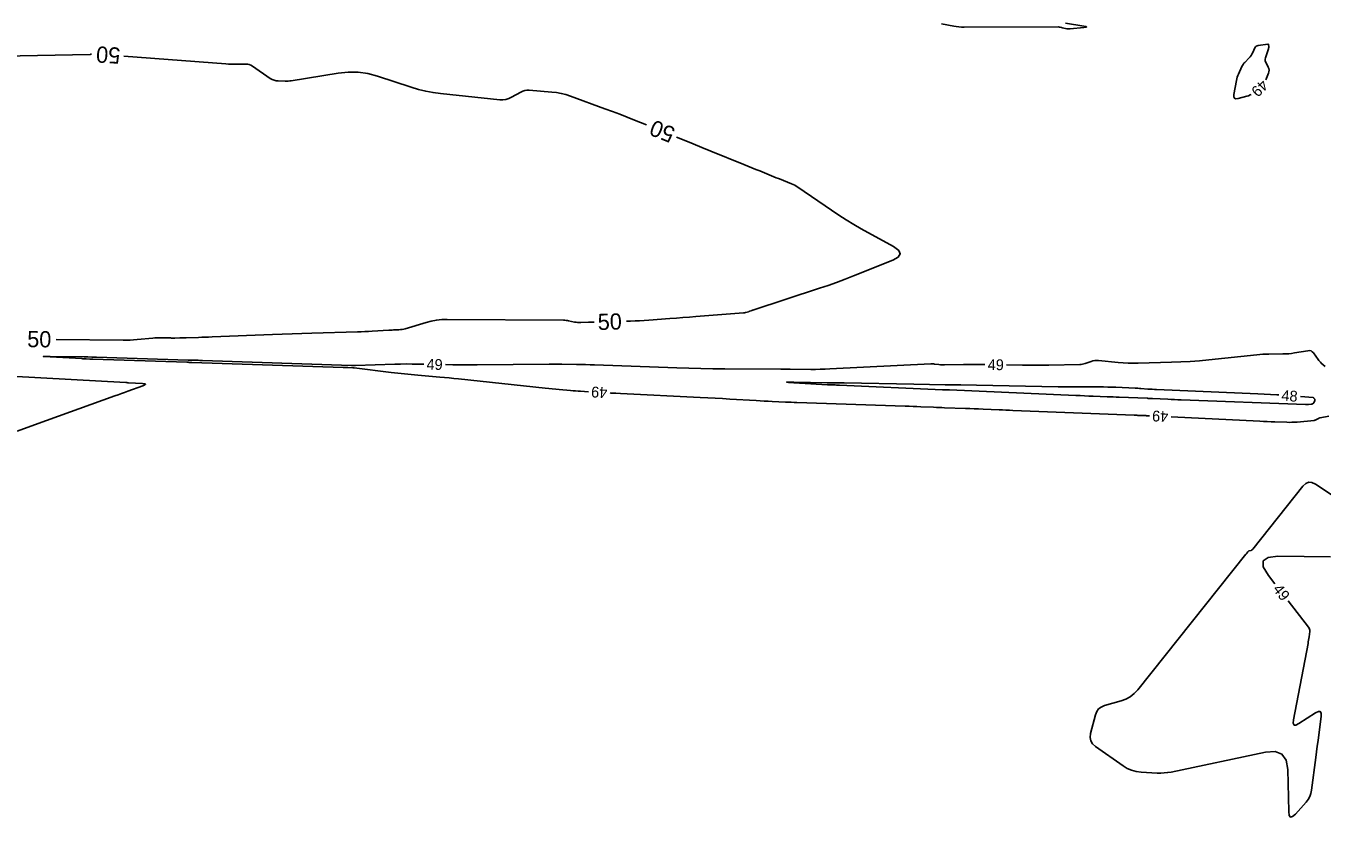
# Model space of a CAD drawing. Extents: x 2384780 to 2405861, y 547869 to 573706.
# Drawn here: x 2392955.3 to 2393195.4, y 552466 to 552612.6 of the extents above; entities that cross this region are included whole.
import ezdxf

# ---------------------------------------------------------------- set-up
doc = ezdxf.new("R2010")
doc.units = 0
doc.layers.add('Old_Level_60', color=7, linetype='Continuous')
doc.layers.add('Old_Level_61', color=7, linetype='Continuous')

msp = doc.modelspace()

# ---------------------------------------------------------------- linework, layer by layer
at = {"layer": 'Old_Level_60'}
for points in [[(2393124.874, 552612.983), (2393127.1235, 552612.5505), (2393127.6065, 552612.4695), (2393128.092, 552612.41175), (2393128.5795, 552612.3775), (2393129.06925, 552612.36675), (2393146.53275, 552612.395), (2393146.60875, 552612.39275), (2393146.68425, 552612.38575), (2393146.759, 552612.37375), (2393146.83325, 552612.35725), (2393147.0745, 552612.29475), (2393147.12625, 552612.28175), (2393147.178, 552612.269), (2393147.23, 552612.25675), (2393147.28225, 552612.245), (2393148.049, 552612.0745), (2393148.21375, 552612.04475), (2393148.37925, 552612.02825), (2393148.54575, 552612.0255), (2393148.71275, 552612.036), (2393151.20425, 552612.294), (2393151.605, 552612.35225), (2393151.7395, 552612.41675), (2393151.608, 552612.48725), (2393151.21025, 552612.564), (2393147.816, 552613.074)], [(2393182.92675, 552608.52975), (2393182.5055, 552607.6355), (2393182.3665, 552607.3685), (2393182.2075, 552607.1155), (2393182.028, 552606.8765), (2393181.8285, 552606.65125), (2393181.051, 552605.84125), (2393180.8925, 552605.662), (2393180.75075, 552605.4715), (2393180.6255, 552605.26975), (2393180.51675, 552605.05675), (2393179.884, 552603.68025), (2393179.75775, 552603.38225), (2393179.65075, 552603.07825), (2393179.563, 552602.768), (2393179.494, 552602.452), (2393179.0175, 552599.88525), (2393178.99775, 552599.46725), (2393179.1235, 552599.2045), (2393179.394, 552599.09725), (2393179.81, 552599.1455), (2393181.405, 552599.55725), (2393181.7395, 552599.66075), (2393182.05925, 552599.79525), (2393182.2025, 552599.873)], [(2393184.9665, 552602.63225), (2393185.43725, 552603.815), (2393185.5205, 552604.1035), (2393185.53925, 552604.38925), (2393185.4935, 552604.67175), (2393185.38325, 552604.95125), (2393184.91725, 552605.85925), (2393184.83875, 552606.0555), (2393184.8025, 552606.25475), (2393184.80875, 552606.45725), (2393184.85725, 552606.663), (2393185.433, 552608.37375), (2393185.46, 552608.469), (2393185.4765, 552608.5655), (2393185.483, 552608.663), (2393185.4795, 552608.76175), (2393185.45125, 552609.0865), (2393185.43725, 552609.14625), (2393185.4075, 552609.18625), (2393185.362, 552609.20675), (2393185.3005, 552609.20725), (2393183.52725, 552608.9695), (2393183.33225, 552608.92075), (2393183.16725, 552608.83125), (2393183.032, 552608.701), (2393182.92675, 552608.52975)], [(2393028.9705, 552549.919), (2393027.8655, 552549.94125), (2393026.80525, 552549.95575), (2393025.745, 552549.95675), (2393024.68475, 552549.94425), (2393023.6245, 552549.91825), (2393016.29875, 552549.692), (2393016.22725, 552549.69025), (2393016.15575, 552549.68925), (2393016.08425, 552549.689), (2393016.01275, 552549.6895), (2393015.779, 552549.69275), (2393015.729, 552549.69375), (2393015.679, 552549.69475), (2393015.629, 552549.696), (2393015.57875, 552549.6975), (2392988.009, 552550.61975), (2392987.7435, 552550.62775), (2392987.47775, 552550.63425), (2392987.212, 552550.639), (2392986.9465, 552550.64225), (2392986.07825, 552550.65), (2392985.89225, 552550.65225), (2392985.70625, 552550.65575), (2392985.5205, 552550.66025), (2392985.3345, 552550.66575), (2392968.36675, 552551.2315), (2392968.141, 552551.23825), (2392967.915, 552551.244), (2392967.68925, 552551.24825), (2392967.46325, 552551.2515), (2392966.72525, 552551.25975), (2392966.567, 552551.2615), (2392966.409, 552551.2635), (2392966.25075, 552551.2655), (2392966.09275, 552551.26775), (2392959.7535, 552551.358), (2392958.8095, 552551.36525), (2392958.49425, 552551.35125), (2392958.808, 552551.31625), (2392959.75025, 552551.25975)], [(2392959.75025, 552551.25975), (2392965.61525, 552550.947), (2392965.8215, 552550.936), (2392966.02775, 552550.925), (2392966.234, 552550.91375), (2392966.44025, 552550.90225), (2392967.11425, 552550.865), (2392967.25875, 552550.8575), (2392967.403, 552550.85075), (2392967.5475, 552550.84475), (2392967.692, 552550.83975), (2392985.0875, 552550.2785), (2392985.18025, 552550.275), (2392985.27275, 552550.27125), (2392985.36525, 552550.26675), (2392985.4575, 552550.26175), (2392985.75975, 552550.2445), (2392985.8245, 552550.241), (2392985.88925, 552550.238), (2392985.954, 552550.23525), (2392986.01875, 552550.233), (2393014.036, 552549.33), (2393014.24875, 552549.3225), (2393014.46125, 552549.3135), (2393014.67375, 552549.3035), (2393014.886, 552549.29175), (2393015.8335, 552549.23725), (2393015.85525, 552549.236), (2393015.87725, 552549.23475), (2393015.899, 552549.2335), (2393015.92075, 552549.23225), (2393015.992, 552549.22825), (2393016.00725, 552549.22725), (2393016.0225, 552549.226), (2393016.03775, 552549.2245), (2393016.05275, 552549.22275), (2393022.929, 552548.38925), (2393024.1655, 552548.24475), (2393025.403, 552548.111), (2393026.64175, 552547.98775), (2393027.8815, 552547.875), (2393031.933, 552547.524), (2393032.801, 552547.4465), (2393033.6685, 552547.3645), (2393034.53575, 552547.27825), (2393035.40225, 552547.1875), (2393051.45975, 552545.4635), (2393052.10825, 552545.396), (2393052.757, 552545.33275), (2393053.40625, 552545.2735), (2393054.056, 552545.21825), (2393056.17875, 552545.04525), (2393056.63375, 552545.00925), (2393057.089, 552544.976), (2393057.54425, 552544.945), (2393057.99975, 552544.91675), (2393059.4845, 552544.828)], [(2393195.93475, 552549.46425), (2393195.21125, 552550.14075), (2393195.06025, 552550.289), (2393194.9165, 552550.444), (2393194.7805, 552550.60575), (2393194.65225, 552550.77425), (2393193.75825, 552552.00725), (2393193.5505, 552552.23175), (2393193.31, 552552.37625), (2393193.03725, 552552.44125), (2393192.73175, 552552.4265), (2393190.24625, 552552.0045), (2393189.71275, 552551.925), (2393189.17725, 552551.86675), (2393188.63975, 552551.83025), (2393188.1005, 552551.8155), (2393185.48875, 552551.79525), (2393184.9295, 552551.78425), (2393184.371, 552551.7595), (2393183.81325, 552551.721), (2393183.25625, 552551.66925), (2393174.394, 552550.7345), (2393172.67075, 552550.57), (2393170.9455, 552550.43925), (2393169.21775, 552550.34275), (2393167.488, 552550.28025), (2393161.269, 552550.11675), (2393160.34, 552550.10625), (2393159.412, 552550.12425), (2393158.485, 552550.17025), (2393157.559, 552550.24425), (2393153.953, 552550.58825), (2393153.59875, 552550.60325), (2393153.24875, 552550.58025), (2393152.9035, 552550.51925), (2393152.563, 552550.4205), (2393151.4575, 552550.03525), (2393151.219, 552549.9625), (2393150.977, 552549.90925), (2393150.73125, 552549.87525), (2393150.48225, 552549.86075), (2393144.75625, 552549.752), (2393143.52925, 552549.73425), (2393142.30225, 552549.72725), (2393141.07525, 552549.73125), (2393139.84825, 552549.746), (2393136.91775, 552549.79475)], [(2393132.91825, 552549.861), (2393132.41775, 552549.86925), (2393131.55025, 552549.8795), (2393130.683, 552549.88175), (2393129.81575, 552549.87575), (2393128.94825, 552549.8615), (2393125.40575, 552549.78675), (2393125.1535, 552549.78625), (2393124.902, 552549.79525), (2393124.651, 552549.814), (2393124.4005, 552549.84225), (2393123.58275, 552549.95), (2393123.4075, 552549.96925), (2393123.23175, 552549.98025), (2393123.05575, 552549.9835), (2393122.8795, 552549.9785), (2393104.18175, 552549.037), (2393103.29675, 552548.9985), (2393102.41175, 552548.97225), (2393101.52625, 552548.958), (2393100.6405, 552548.956), (2393096.85125, 552548.9735), (2393096.679, 552548.9745), (2393096.50675, 552548.976), (2393096.3345, 552548.97825), (2393096.16225, 552548.98075), (2393095.59975, 552548.99025), (2393095.47925, 552548.99225), (2393095.3585, 552548.99375), (2393095.238, 552548.995), (2393095.1175, 552548.996), (2393084.7535, 552549.06425), (2393082.53275, 552549.08675), (2393080.31225, 552549.12525), (2393078.09225, 552549.17975), (2393075.8725, 552549.25), (2393060.6155, 552549.7875), (2393059.78025, 552549.815), (2393058.94475, 552549.838), (2393058.10925, 552549.8565), (2393057.27375, 552549.871), (2393054.54375, 552549.911), (2393053.959, 552549.91775), (2393053.374, 552549.92125), (2393052.789, 552549.9215), (2393052.204, 552549.91825), (2393038.874, 552549.80675), (2393037.359, 552549.7995), (2393035.844, 552549.803), (2393034.329, 552549.81725), (2393032.96975, 552549.8395)], [(2393187.36125, 552544.21475), (2393186.98925, 552544.24225), (2393185.808, 552544.31875), (2393184.626, 552544.3845), (2393183.44325, 552544.4395), (2393164.6865, 552545.223), (2393164.2905, 552545.2415), (2393163.895, 552545.264), (2393163.49975, 552545.2905), (2393163.10475, 552545.32075), (2393161.8145, 552545.4265), (2393161.53775, 552545.44775), (2393161.261, 552545.46625), (2393160.98425, 552545.482), (2393160.70725, 552545.495), (2393157.173, 552545.6435), (2393156.41575, 552545.67125), (2393155.65825, 552545.69125), (2393154.9005, 552545.703), (2393154.1425, 552545.707), (2393150.01225, 552545.707), (2393149.12725, 552545.709), (2393148.24225, 552545.715), (2393147.35725, 552545.72525), (2393146.4725, 552545.73925), (2393131.365, 552546.0155), (2393128.46325, 552546.0685), (2393125.5615, 552546.12175), (2393122.66, 552546.17475), (2393119.75825, 552546.22775), (2393106.838, 552546.464), (2393106.5275, 552546.469), (2393106.217, 552546.47325), (2393105.9065, 552546.47625), (2393105.596, 552546.47825), (2393104.5815, 552546.48275), (2393104.36425, 552546.48425), (2393104.147, 552546.48625), (2393103.9295, 552546.48875), (2393103.71225, 552546.49225), (2393097.5, 552546.5965), (2393096.5015, 552546.6065), (2393096.168, 552546.5915), (2393096.4995, 552546.5515), (2393097.496, 552546.4865)], [(2393097.496, 552546.4865), (2393103.77075, 552546.12125), (2393103.818, 552546.1185), (2393103.865, 552546.116), (2393103.91225, 552546.1135), (2393103.95925, 552546.111), (2393104.11325, 552546.1035), (2393104.14625, 552546.102), (2393104.17925, 552546.10075), (2393104.21225, 552546.09925), (2393104.24525, 552546.09825), (2393105.191, 552546.0665), (2393105.39375, 552546.0595), (2393105.5965, 552546.052), (2393105.79925, 552546.04375), (2393106.00175, 552546.03525), (2393125.04625, 552545.197), (2393125.1765, 552545.1915), (2393125.307, 552545.18625), (2393125.4375, 552545.1815), (2393125.56775, 552545.177), (2393125.99375, 552545.16275), (2393126.085, 552545.15975), (2393126.1765, 552545.15625), (2393126.26775, 552545.15275), (2393126.359, 552545.14875), (2393149.752, 552544.12525), (2393150.54825, 552544.09075), (2393151.34475, 552544.057), (2393152.141, 552544.02425), (2393152.9375, 552543.992), (2393155.53925, 552543.8885), (2393156.09675, 552543.8665), (2393156.65425, 552543.8445), (2393157.21175, 552543.82275), (2393157.76925, 552543.80125), (2393162.93475, 552543.60275), (2393163.034, 552543.599), (2393163.13325, 552543.59525), (2393163.23225, 552543.59125), (2393163.3315, 552543.58725), (2393163.65525, 552543.5745), (2393163.72475, 552543.5715), (2393163.79425, 552543.5685), (2393163.8635, 552543.5655), (2393163.933, 552543.562), (2393166.812, 552543.4185), (2393167.429, 552543.38875), (2393168.046, 552543.36075), (2393168.66325, 552543.33425), (2393169.2805, 552543.30975), (2393192.2825, 552542.42825), (2393192.4175, 552542.4255), (2393192.55275, 552542.427), (2393192.6875, 552542.4335), (2393192.82225, 552542.44425), (2393193.326, 552542.49325), (2393193.3875, 552542.5025), (2393193.447, 552542.518), (2393193.5045, 552542.54), (2393193.56, 552542.568), (2393193.738, 552542.67), (2393193.77375, 552542.694), (2393193.80425, 552542.72275), (2393193.82975, 552542.756), (2393193.85, 552542.794), (2393194.0085, 552543.1505), (2393194.0305, 552543.2195), (2393194.03375, 552543.287), (2393194.01875, 552543.353), (2393193.985, 552543.417), (2393193.845, 552543.62425), (2393193.812, 552543.6635), (2393193.77325, 552543.69275), (2393193.72875, 552543.71225), (2393193.67825, 552543.72125), (2393191.349, 552543.90475)], [(2393063.47775, 552544.59325), (2393063.6915, 552544.58125), (2393064.5455, 552544.53575), (2393065.3995, 552544.4925), (2393080.196, 552543.761), (2393081.5605, 552543.692), (2393082.925, 552543.62), (2393084.289, 552543.545), (2393085.65325, 552543.46725), (2393090.51825, 552543.184), (2393091.26825, 552543.14125), (2393092.0185, 552543.10025), (2393092.76875, 552543.061), (2393093.519, 552543.0235), (2393095.97025, 552542.90375), (2393096.4955, 552542.87925), (2393097.021, 552542.8565), (2393097.54625, 552542.836), (2393098.072, 552542.8175), (2393118.1425, 552542.147), (2393118.868, 552542.12175), (2393119.59325, 552542.09475), (2393120.31875, 552542.0655), (2393121.044, 552542.03475), (2393123.413, 552541.93025), (2393123.92075, 552541.90875), (2393124.4285, 552541.8885), (2393124.93625, 552541.8695), (2393125.44425, 552541.85225), (2393129.281, 552541.7255), (2393130.103, 552541.69725), (2393130.925, 552541.66675), (2393131.747, 552541.63425), (2393132.56875, 552541.59925), (2393135.528, 552541.46975), (2393136.16225, 552541.4425), (2393136.79625, 552541.4155), (2393137.4305, 552541.3895), (2393138.06475, 552541.36375), (2393160.565, 552540.46825), (2393160.79175, 552540.45925), (2393161.0185, 552540.4505), (2393161.24525, 552540.4415), (2393161.47175, 552540.43275), (2393162.2125, 552540.4045), (2393162.37125, 552540.39825), (2393162.52975, 552540.392), (2393162.6885, 552540.38575), (2393162.84725, 552540.3795), (2393163.385, 552540.35825)], [(2393167.381, 552540.181), (2393183.84775, 552539.3605), (2393184.53125, 552539.3275), (2393185.21475, 552539.2965), (2393185.89825, 552539.26725), (2393186.582, 552539.24), (2393188.8155, 552539.1545), (2393189.294, 552539.14425), (2393189.77175, 552539.15025), (2393190.24925, 552539.1725), (2393190.72625, 552539.21075), (2393193.8855, 552539.51875), (2393194.0035, 552539.5365), (2393194.11775, 552539.56625), (2393194.22825, 552539.60825), (2393194.33475, 552539.662), (2393194.67675, 552539.85775), (2393194.75125, 552539.89675), (2393194.828, 552539.9295), (2393194.907, 552539.956), (2393194.9885, 552539.97625), (2393196.63025, 552540.31925)], [(2393197.247, 552525.68025), (2393194.13325, 552527.70525), (2393193.48775, 552528.007), (2393192.88525, 552528.0445), (2393192.32575, 552527.81775), (2393191.80925, 552527.3265), (2393182.54475, 552515.65675), (2393182.472, 552515.57825), (2393182.38975, 552515.51425), (2393182.298, 552515.4645), (2393182.197, 552515.42925), (2393181.85125, 552515.33775), (2393181.78075, 552515.313), (2393181.7175, 552515.2775), (2393181.6615, 552515.23125), (2393181.61275, 552515.17475), (2393181.42425, 552514.9165), (2393181.3835, 552514.86125), (2393181.34225, 552514.80675), (2393181.30025, 552514.7525), (2393181.258, 552514.69875), (2393161.223, 552489.6075), (2393160.57, 552488.90375), (2393159.8345, 552488.32425), (2393159.01625, 552487.869), (2393158.1155, 552487.53775), (2393155.03725, 552486.65875), (2393154.439, 552486.41075), (2393153.96275, 552486.04375), (2393153.609, 552485.558), (2393153.3775, 552484.953), (2393152.48875, 552481.48575), (2393152.4005, 552480.7805), (2393152.51675, 552480.15075), (2393152.83725, 552479.59625), (2393153.36225, 552479.117)], [(2393186.59875, 552509.2485), (2393185.4145, 552510.77225), (2393184.47325, 552512.3485), (2393184.45375, 552513.4675), (2393185.35625, 552514.12975), (2393187.18075, 552514.33475), (2393196.9265, 552514.235)], [(2393153.36225, 552479.117), (2393158.496, 552475.50375), (2393159.26875, 552475.03425), (2393160.083, 552474.684), (2393160.939, 552474.45325), (2393161.8365, 552474.342), (2393164.836, 552474.1735), (2393165.47725, 552474.1585), (2393166.115, 552474.18575), (2393166.74975, 552474.2555), (2393167.38125, 552474.3675), (2393184.88675, 552478.06875), (2393186.6515, 552478.18375), (2393187.92525, 552477.679), (2393188.708, 552476.5545), (2393188.9995, 552474.81), (2393189.17325, 552467.042), (2393189.26675, 552466.331), (2393189.50675, 552466.01675), (2393189.89325, 552466.09975), (2393190.42625, 552466.5795), (2393192.40675, 552468.795), (2393192.78825, 552469.2895), (2393193.084, 552469.823), (2393193.294, 552470.39575), (2393193.41825, 552471.00775), (2393194.19575, 552477.0445), (2393194.331, 552478.0915), (2393194.46725, 552479.13825), (2393194.60425, 552480.18475), (2393194.742, 552481.2315), (2393195.1935, 552484.65), (2393195.2005, 552485.24075), (2393195.02825, 552485.54825), (2393194.6765, 552485.5725), (2393194.1455, 552485.3135), (2393191.071, 552483.3285), (2393190.513, 552483.0525), (2393190.1565, 552483.07575), (2393190.00125, 552483.3975), (2393190.0475, 552484.01825), (2393192.75125, 552498.18225), (2393192.807, 552498.48725), (2393192.85825, 552498.793), (2393192.90475, 552499.0995), (2393192.94675, 552499.40675), (2393193.07575, 552500.4115), (2393193.0835, 552500.62125), (2393193.05075, 552500.82), (2393192.978, 552501.008), (2393192.86475, 552501.18475), (2393189.05325, 552506.09)]]:
    msp.add_lwpolyline(points, dxfattribs=at)
at = {"layer": 'Old_Level_61'}
for points in [[(2392944.40775, 552606.883), (2392967.21075, 552607.3035), (2392967.22025, 552607.30475), (2392967.2285, 552607.30775), (2392967.236, 552607.313), (2392967.24225, 552607.32), (2392967.2615, 552607.34575), (2392967.266, 552607.35075), (2392967.27125, 552607.354), (2392967.277, 552607.356), (2392967.2835, 552607.3565), (2392967.40375, 552607.3515)], [(2392973.3915, 552606.9765), (2392992.31475, 552605.55875), (2392992.818, 552605.527), (2392993.32175, 552605.5065), (2392993.82575, 552605.49775), (2392994.33, 552605.5005), (2392995.978, 552605.5285), (2392996.32325, 552605.5085), (2392996.65275, 552605.43675), (2392996.96675, 552605.31325), (2392997.26475, 552605.138), (2393000.55, 552602.85925), (2393000.88875, 552602.658), (2393001.2455, 552602.51225), (2393001.62, 552602.42175), (2393002.0125, 552602.38675), (2393003.32375, 552602.36275), (2393003.60425, 552602.36375), (2393003.884, 552602.3775), (2393004.16275, 552602.40375), (2393004.4405, 552602.44275), (2393013.1205, 552603.855), (2393014.97175, 552604.04575), (2393016.80525, 552604.013), (2393018.62075, 552603.7565), (2393020.41875, 552603.27625), (2393026.6315, 552601.22075), (2393027.97075, 552600.81725), (2393029.326, 552600.488), (2393030.697, 552600.233), (2393032.084, 552600.052), (2393043.036, 552598.923), (2393043.61675, 552598.906), (2393044.1795, 552598.97625), (2393044.72425, 552599.13375), (2393045.25125, 552599.3785), (2393046.943, 552600.32125), (2393047.312, 552600.494), (2393047.69375, 552600.60825), (2393048.0885, 552600.66425), (2393048.49575, 552600.66175), (2393052.664, 552600.3415), (2393053.5505, 552600.243), (2393054.4245, 552600.08525), (2393055.2855, 552599.86775), (2393056.1335, 552599.59075), (2393062.53875, 552597.2565), (2393063.909, 552596.75), (2393065.27425, 552596.231), (2393066.63475, 552595.6995), (2393067.9905, 552595.1555), (2393070.24425, 552594.23875)], [(2393075.80225, 552591.97875), (2393077.228, 552591.399), (2393078.85775, 552590.73675), (2393080.4875, 552590.07475), (2393082.1175, 552589.413), (2393088.2285, 552586.933), (2393088.97625, 552586.62925), (2393089.72375, 552586.32525), (2393090.471, 552586.02075), (2393091.21825, 552585.71575), (2393093.8105, 552584.65725), (2393094.25775, 552584.475), (2393094.70525, 552584.29325), (2393095.15325, 552584.11225), (2393095.60125, 552583.932), (2393097.06525, 552583.344), (2393097.3745, 552583.21), (2393097.67525, 552583.0595), (2393097.967, 552582.89275), (2393098.25025, 552582.70975), (2393104.49675, 552578.427), (2393105.8455, 552577.5255), (2393107.214, 552576.6565), (2393108.603, 552575.82), (2393110.012, 552575.01625), (2393115.99175, 552571.697), (2393116.943, 552571.00675), (2393117.2335, 552570.35825), (2393116.8635, 552569.7515), (2393115.83275, 552569.18675), (2393108.56375, 552566.28175), (2393107.00175, 552565.67175), (2393105.4305, 552565.086), (2393103.8505, 552564.525), (2393102.2615, 552563.98875), (2393089.91275, 552559.92675), (2393089.83175, 552559.89975), (2393089.751, 552559.87225), (2393089.6705, 552559.84425), (2393089.59025, 552559.8155), (2393089.328, 552559.72075), (2393089.27175, 552559.70075), (2393089.21525, 552559.6815), (2393089.1585, 552559.663), (2393089.1015, 552559.64525), (2393088.62275, 552559.498), (2393088.51975, 552559.46925), (2393088.4155, 552559.4465), (2393088.31025, 552559.4295), (2393088.20375, 552559.41825), (2393079.38825, 552558.72825), (2393078.1845, 552558.63475), (2393076.98075, 552558.54325), (2393075.777, 552558.45325), (2393074.573, 552558.36475), (2393070.64, 552558.07925), (2393069.797, 552558.0225), (2393068.9535, 552557.97525), (2393068.1095, 552557.9375), (2393067.265, 552557.90875), (2393066.54925, 552557.8885)], [(2393060.55175, 552557.717), (2393060.35225, 552557.7105), (2393059.919, 552557.696), (2393059.486, 552557.68075), (2393058.0715, 552557.629), (2393057.769, 552557.627), (2393057.46825, 552557.64375), (2393057.16925, 552557.679), (2393056.87175, 552557.7325), (2393055.80175, 552557.9595), (2393055.572, 552558.00225), (2393055.34075, 552558.03325), (2393055.10825, 552558.0525), (2393054.87475, 552558.06), (2393033.291, 552558.21825), (2393032.3035, 552558.18875), (2393031.32625, 552558.08575), (2393030.35975, 552557.909), (2393029.40375, 552557.65875), (2393025.55375, 552556.4965), (2393025.259, 552556.4175), (2393024.96075, 552556.35775), (2393024.6595, 552556.3175), (2393024.35475, 552556.2965), (2393023.3545, 552556.25925), (2393023.14025, 552556.2505), (2393022.926, 552556.2405), (2393022.712, 552556.22925), (2393022.49775, 552556.2165), (2393019.38525, 552556.02275), (2393018.71825, 552555.984), (2393018.051, 552555.95075), (2393017.38325, 552555.923), (2393016.7155, 552555.901), (2393008.2145, 552555.655), (2393006.39275, 552555.6), (2393004.5715, 552555.54), (2393002.75025, 552555.47525), (2393000.92925, 552555.4055), (2392989.74825, 552554.963), (2392989.12875, 552554.9395), (2392988.50925, 552554.91775), (2392987.88975, 552554.89775), (2392987.27, 552554.87975), (2392984.95425, 552554.816), (2392984.66625, 552554.80825), (2392984.37825, 552554.80125), (2392984.09025, 552554.79475), (2392983.80225, 552554.789), (2392982.861, 552554.771), (2392982.6595, 552554.76825), (2392982.45775, 552554.76775), (2392982.256, 552554.7695), (2392982.0545, 552554.77325), (2392980.31, 552554.81675), (2392979.93625, 552554.8205), (2392979.563, 552554.813), (2392979.19, 552554.79425), (2392978.81775, 552554.7645), (2392975.86, 552554.48375), (2392975.22575, 552554.432), (2392974.591, 552554.397), (2392973.9555, 552554.37875), (2392973.31925, 552554.3775), (2392960.88725, 552554.5155)], [(2392947.88675, 552547.94), (2392973.77725, 552546.50825), (2392973.8265, 552546.50575), (2392973.8755, 552546.5035), (2392973.92475, 552546.5015), (2392973.974, 552546.49975), (2392974.1345, 552546.4945), (2392974.169, 552546.49325), (2392974.2035, 552546.49175), (2392974.23775, 552546.49025), (2392974.27225, 552546.48825), (2392976.88025, 552546.339), (2392977.30325, 552546.28725), (2392977.455, 552546.19625), (2392977.33525, 552546.066), (2392976.94425, 552545.89675), (2392974.156, 552544.896), (2392973.5585, 552544.6815), (2392972.961, 552544.467), (2392972.36375, 552544.2525), (2392971.76625, 552544.03825), (2392956.864, 552538.68925), (2392953.684, 552537.51025)]]:
    msp.add_lwpolyline(points, dxfattribs=at)

# ---------------------------------------------------------------- texts
at = {"layer": 'Old_Level_60'}
for s, rotation, p in [('49', 224.9492083, (2393184.16875, 552602.789)), ('49', 358.8613111, (2393029.47025, 552548.90875)), ('49', 359.0503028, (2393133.4215, 552548.8525)), ('49', 176.6355028, (2393063.0175, 552545.62025)), ('48', 355.5538194, (2393187.7785, 552543.18125)), ('49', 177.4626306, (2393166.9065, 552541.21075)), ('49', 307.8503556, (2393186.128, 552508.2245))]:
    msp.add_text(s, height=2, rotation=rotation, dxfattribs=at).set_placement(p)
at = {"layer": 'Old_Level_61'}
for rotation, p in [(176.4184333, (2392972.85075, 552608.55025)), (157.8703361, (2393075.77625, 552593.6085)), (1.6382944, (2393061.2325, 552556.23625)), (359.3612361, (2392955.509, 552553.0755))]:
    msp.add_text('50', height=3, rotation=rotation, dxfattribs=at).set_placement(p)

doc.saveas('drawing.dxf')
